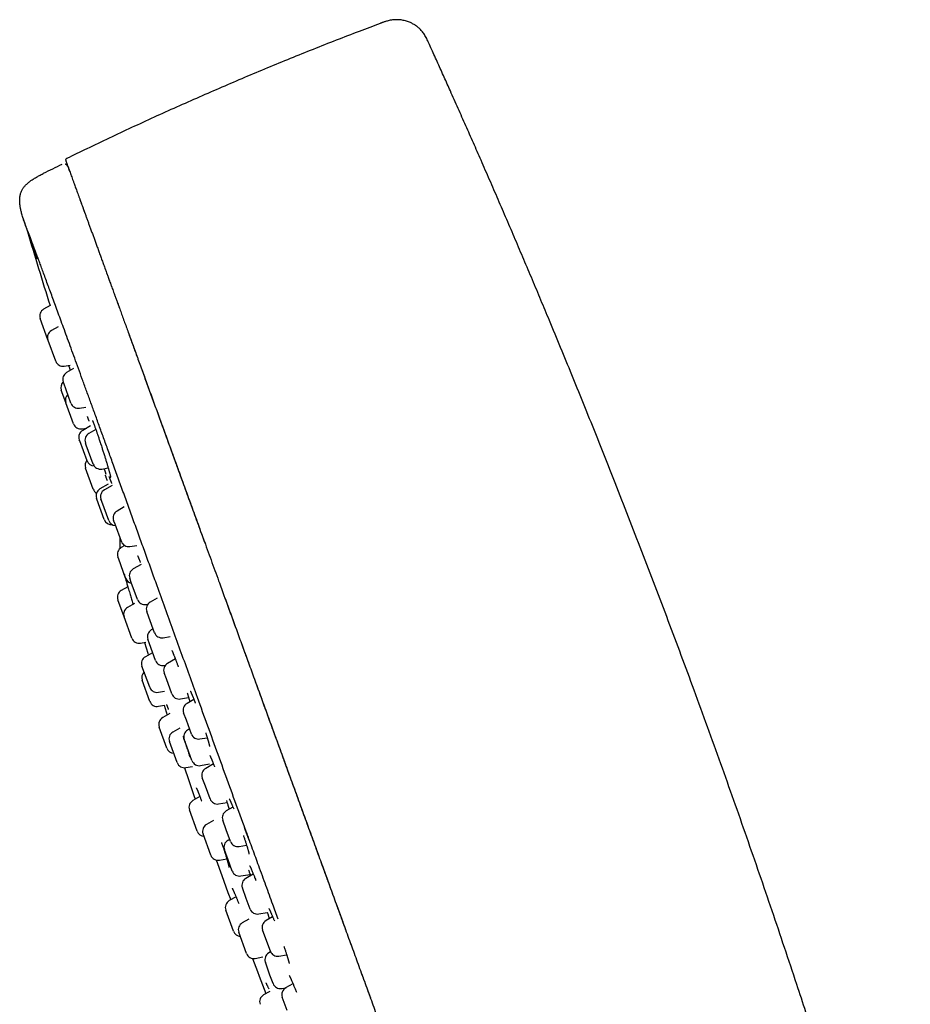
# Model space of a CAD drawing. Header units: millimetres. Extents: x 8 to 562, y 12 to 805.
# Tile 479 of 538: x 72 to 129, y 741 to 805. Entities that reach past the tile are written whole.
import ezdxf

# ---------------------------------------------------------------- set-up
doc = ezdxf.new("R2010")
doc.units = ezdxf.units.MM

msp = doc.modelspace()

# ---------------------------------------------------------------- linework, layer by layer
at = {"color": 7, "linetype": 'Continuous', "lineweight": 30}
for p, q in [((98.058, 803.344), (98.056, 803.349)), ((73.093, 794.9), (73.086, 794.896)), ((74.711, 795.336), (74.698, 795.361)), ((73.556, 786.383), (73.125, 786.134)), ((72.907, 785.527), (72.905, 785.53)), ((73.405, 784.157), (72.907, 785.527)), ((74.07, 785.005), (73.629, 784.75)), ((73.405, 784.157), (73.407, 784.152)), ((73.42, 784.117), (73.409, 784.146)), ((73.909, 782.774), (73.42, 784.117)), ((74.465, 782.452), (74.847, 782.52)), ((75.065, 782.296), (74.617, 782.036)), ((74.747, 782.502), (74.761, 782.455)), ((74.566, 780.091), (74.27, 780.903)), ((74.426, 781.351), (74.397, 781.432)), ((74.896, 780.06), (74.426, 781.351)), ((74.572, 780.073), (74.566, 780.091)), ((75.065, 778.718), (74.572, 780.073)), ((75.453, 779.738), (75.853, 779.809)), ((75.622, 778.397), (75.913, 778.448)), ((76.161, 778.591), (75.657, 778.3)), ((76.504, 778.358), (76.051, 778.096)), ((75.463, 777.626), (75.437, 777.696)), ((75.937, 776.324), (75.463, 777.626)), ((75.888, 777.336), (75.831, 777.492)), ((76.331, 776.119), (75.888, 777.336)), ((75.838, 775.863), (75.836, 775.87)), ((76.336, 774.497), (75.838, 775.863)), ((76.887, 775.798), (77.305, 775.872)), ((77.314, 774.819), (76.772, 774.506)), ((77.568, 774.74), (77.06, 774.447)), ((76.573, 773.845), (76.552, 773.902)), ((77.052, 772.529), (76.573, 773.845)), ((76.896, 773.689), (76.84, 773.843)), ((77.34, 772.47), (76.896, 773.689)), ((78.33, 773.344), (77.876, 773.081)), ((77.747, 772.226), (77.656, 772.477)), ((78.156, 771.105), (77.747, 772.226)), ((78.052, 771.39), (78.052, 770.641)), ((78.373, 770.844), (78.151, 770.717)), ((78.712, 770.783), (79.15, 770.86)), ((77.988, 769.959), (77.932, 770.113)), ((78.431, 768.74), (77.988, 769.959)), ((79.43, 769.627), (78.921, 769.333)), ((78.371, 768.877), (78.38, 768.851)), ((78.58, 768.183), (78.155, 767.944)), ((78.798, 768.464), (78.701, 768.729)), ((79.201, 767.356), (78.798, 768.464)), ((78.333, 766.232), (77.931, 767.337)), ((79.004, 767.091), (78.557, 766.839)), ((79.758, 767.035), (79.875, 767.056)), ((80.475, 767.446), (80.022, 767.184)), ((79.935, 766.218), (79.802, 766.58)), ((78.833, 764.859), (78.333, 766.232)), ((80.302, 765.208), (79.935, 766.218)), ((80.212, 765.456), (80.091, 765.386)), ((80.859, 764.886), (81.314, 764.966)), ((79.394, 764.539), (79.752, 764.606)), ((79.977, 764.492), (79.872, 764.782)), ((80.371, 763.409), (79.977, 764.492)), ((80.175, 763.916), (79.715, 763.657)), ((80.928, 763.088), (81.004, 763.101)), ((81.651, 763.515), (81.145, 763.223)), ((79.991, 761.677), (79.491, 763.05)), ((81.07, 762.22), (80.925, 762.619)), ((80.003, 760.767), (79.503, 762.14)), ((81.425, 761.246), (81.07, 762.22)), ((80.552, 761.357), (80.951, 761.431)), ((80.565, 760.447), (80.96, 760.521)), ((80.92, 760.514), (81.123, 759.881)), ((81.981, 760.925), (82.51, 761.018)), ((82.854, 760.89), (82.407, 760.632)), ((81.296, 759.977), (80.831, 759.716)), ((82.365, 759.541), (82.187, 760.028)), ((82.687, 758.655), (82.365, 759.541)), ((81.106, 757.737), (80.606, 759.109)), ((81.949, 759.041), (81.49, 758.782)), ((82.569, 758.98), (82.448, 758.911)), ((81.765, 756.802), (81.265, 758.175)), ((82.395, 757.85), (82.229, 758.307)), ((83.244, 758.334), (83.715, 758.417)), ((82.728, 756.934), (82.395, 757.85)), ((83.285, 756.612), (83.871, 756.716)), ((84.116, 756.721), (83.617, 756.432)), ((82.327, 756.482), (82.766, 756.564)), ((83.596, 755.282), (83.397, 755.828)), ((83.896, 754.455), (83.596, 755.282)), ((83.244, 754.608), (82.785, 754.349)), ((84.453, 754.134), (84.999, 754.23)), ((83.059, 752.369), (82.56, 753.742)), ((85.378, 753.93), (84.939, 753.676)), ((84.112, 753.053), (83.666, 752.802)), ((84.944, 752.453), (84.719, 753.072)), ((85.219, 751.699), (84.944, 752.453)), ((83.942, 750.822), (83.442, 752.195)), ((85.168, 751.839), (85.048, 751.77)), ((85.06, 750.526), (84.828, 751.166)), ((85.775, 751.378), (86.262, 751.464)), ((84.503, 750.502), (84.979, 750.591)), ((85.327, 749.793), (85.06, 750.526)), ((85.884, 749.471), (86.485, 749.577)), ((86.698, 749.594), (86.208, 749.311)), ((86.244, 748.005), (85.989, 748.707)), ((85.058, 748.402), (85.232, 747.926)), ((85.58, 748.122), (85.141, 747.875)), ((86.488, 747.334), (86.244, 748.005)), ((85.416, 745.895), (84.916, 747.268)), ((86.404, 746.675), (85.983, 746.438)), ((87.045, 747.013), (87.604, 747.111)), ((87.948, 746.831), (87.52, 746.584)), ((87.575, 745.226), (87.3, 745.98)), ((86.258, 744.458), (85.758, 745.831)), ((87.8, 744.607), (87.575, 745.226)), ((86.82, 744.138), (87.323, 744.232)), ((87.818, 744.564), (87.696, 744.493)), ((88.357, 744.286), (88.856, 744.374)), ((87.777, 743.063), (87.476, 743.889)), ((87.976, 742.516), (87.777, 743.063)), ((88.532, 742.195), (88.82, 742.246)), ((89.264, 742.502), (88.787, 742.227)), ((87.766, 742.005), (87.36, 741.777)), ((88.879, 740.766), (88.567, 741.623))]:
    msp.add_line(p, q, dxfattribs=at)
at = {"color": 7, "linetype": 'Continuous', "lineweight": 30, "flags": 128}
for points in [[(78.333, 769.008), (78.351, 768.948), (78.371, 768.877)], [(79.648, 764.586), (79.862, 763.89), (79.901, 763.761)], [(84.301, 750.506), (84.661, 749.499), (85.058, 748.402)]]:
    msp.add_lwpolyline(points, dxfattribs=at)
at = {"color": 7, "linetype": 'Continuous', "lineweight": 30}
for centre, radius, start, end in [((176.415, 587.517), 231.703, 116.15064, 116.48322), ((837.923, 1022.423), 800, 196.802782, 197.161217), ((73.375, 785.701), 0.5, 120, 200), ((73.879, 784.317), 0.5, 120, 200), ((74.378, 782.945), 0.5, 200, 280), ((74.867, 781.603), 0.5, 120, 200), ((74.74, 781.074), 0.5, 133.57587, 200), ((75.036, 780.262), 0.5, 133.57818, 200), ((75.366, 780.231), 0.5, 200, 280), ((75.535, 778.889), 0.5, 200, 280), ((75.907, 777.867), 0.5, 120, 200), ((76.301, 777.663), 0.5, 120, 200), ((76.306, 776.041), 0.5, 140, 200), ((76.407, 776.495), 0.5, 200, 268.90386), ((76.8, 776.29), 0.5, 200, 280), ((76.806, 774.668), 0.5, 200, 239.28121), ((77.022, 774.073), 0.5, 120, 200), ((77.31, 774.014), 0.5, 120, 200), ((78.126, 772.648), 0.5, 120, 200), ((77.522, 772.7), 0.5, 200, 275.41597), ((77.809, 772.641), 0.5, 200, 266.42182), ((78.401, 770.284), 0.5, 120, 200), ((78.626, 771.276), 0.5, 200, 280), ((79.171, 768.9), 0.5, 120, 200), ((78.901, 768.911), 0.5, 200, 260), ((78.401, 767.508), 0.5, 119.41476, 200), ((79.671, 767.527), 0.5, 200, 280), ((80.272, 766.751), 0.5, 120, 200), ((78.803, 766.403), 0.5, 119.41476, 200), ((80.341, 764.953), 0.5, 120, 200), ((80.772, 765.379), 0.5, 200, 280), ((79.302, 765.03), 0.5, 200, 280.58524), ((79.961, 763.221), 0.5, 119.41476, 200), ((80.841, 763.58), 0.5, 200, 280), ((81.395, 762.79), 0.5, 120, 200), ((79.973, 762.311), 0.5, 133.57818, 200), ((80.461, 761.848), 0.5, 200, 280.58524), ((81.895, 761.417), 0.5, 200, 280), ((80.473, 760.938), 0.5, 200, 280.65937), ((82.657, 760.199), 0.5, 120, 200), ((81.076, 759.28), 0.5, 119.34063, 200), ((81.735, 758.346), 0.5, 119.41476, 200), ((82.698, 758.478), 0.5, 120, 200), ((83.157, 758.826), 0.5, 200, 280), ((81.576, 757.908), 0.5, 200, 266.42182), ((82.235, 756.973), 0.5, 200, 280.58524), ((83.198, 757.105), 0.5, 200, 280), ((388.068, 858.688), 322.456, 198.48091, 198.86388), ((83.867, 755.999), 0.5, 120, 200), ((83.03, 753.913), 0.5, 119.34063, 200), ((84.366, 754.626), 0.5, 200, 280), ((85.189, 753.243), 0.5, 120, 200), ((83.529, 752.54), 0.5, 200, 266.42182), ((83.912, 752.366), 0.5, 119.41476, 200), ((85.298, 751.337), 0.5, 120, 200), ((85.689, 751.87), 0.5, 200, 280), ((84.412, 750.993), 0.5, 200, 280.58524), ((85.797, 749.964), 0.5, 200, 280), ((86.458, 748.878), 0.5, 120, 200), ((85.386, 747.439), 0.5, 119.34063, 200), ((86.958, 747.505), 0.5, 200, 280), ((87.77, 746.151), 0.5, 120, 200), ((85.886, 746.066), 0.5, 200, 266.42182), ((86.228, 746.002), 0.5, 119.41476, 200), ((88.27, 744.778), 0.5, 200, 280), ((86.728, 744.629), 0.5, 200, 280.58524), ((388.068, 858.688), 322.456, 200.80866, 201.24089), ((87.946, 744.06), 0.5, 120, 200), ((88.446, 742.687), 0.5, 200, 280), ((89.037, 741.794), 0.5, 120, 200), ((87.605, 741.341), 0.5, 119.34063, 200)]:
    msp.add_arc(centre, radius, start, end, dxfattribs=at)
for points, knots in [([(94.913, 804.625), (94.458, 804.454), (93.505, 804.094), (92.057, 803.534), (90.57, 802.947), (89.086, 802.35), (87.606, 801.743), (86.131, 801.125), (84.66, 800.497), (83.193, 799.859), (81.73, 799.211), (80.272, 798.553), (78.819, 797.885), (77.371, 797.207), (75.967, 796.538), (75.048, 796.091), (74.609, 795.877)], [0, 0, 0, 0, 0.0659085, 0.1382047, 0.2105103, 0.2828236, 0.3551429, 0.4274664, 0.4997924, 0.5721193, 0.6444452, 0.7167685, 0.7890874, 0.8614001, 0.9337051, 1, 1, 1, 1]), ([(98.056, 803.349), (98.033, 803.399), (97.989, 803.498), (97.919, 803.642), (97.846, 803.777), (97.768, 803.903), (97.687, 804.019), (97.603, 804.124), (97.516, 804.22), (97.428, 804.306), (97.34, 804.382), (97.247, 804.454), (97.151, 804.52), (97.052, 804.58), (96.958, 804.631), (96.855, 804.68), (96.739, 804.728), (96.606, 804.773), (96.469, 804.809), (96.329, 804.837), (96.185, 804.856), (96.04, 804.864), (95.898, 804.864), (95.762, 804.854), (95.629, 804.837), (95.498, 804.812), (95.369, 804.78), (95.258, 804.748), (95.164, 804.717), (95.103, 804.695), (95.061, 804.68), (95.035, 804.671), (95.002, 804.659), (94.961, 804.644), (94.93, 804.632), (94.912, 804.625)], [0, 0, 0, 0, 0.0435425, 0.0853535, 0.1255102, 0.1640502, 0.2009874, 0.2363141, 0.2700031, 0.3020108, 0.3322831, 0.3607613, 0.3937467, 0.4237384, 0.4507366, 0.4770597, 0.5127563, 0.5490716, 0.5859224, 0.6232221, 0.6608862, 0.6988384, 0.7360297, 0.7714525, 0.8051469, 0.8408966, 0.8748018, 0.9084599, 0.9307552, 0.9523992, 0.9589214, 0.9654197, 0.9740224, 0.9855497, 1, 1, 1, 1]), ([(129.217, 718.615), (129.157, 718.826), (128.976, 719.46), (128.672, 720.516), (128.304, 721.784), (127.934, 723.048), (127.56, 724.314), (127.16, 725.659), (126.731, 727.088), (126.273, 728.6), (125.808, 730.118), (125.308, 731.737), (124.772, 733.455), (124.2, 735.268), (123.624, 737.075), (123.044, 738.875), (122.461, 740.668), (121.807, 742.655), (121.079, 744.839), (120.275, 747.219), (119.461, 749.599), (118.636, 751.978), (117.8, 754.358), (116.954, 756.736), (116.097, 759.112), (115.245, 761.445), (114.398, 763.735), (113.557, 765.981), (112.708, 768.221), (111.852, 770.455), (110.989, 772.682), (110.18, 774.746), (109.426, 776.65), (108.728, 778.396), (108.023, 780.144), (107.31, 781.896), (106.589, 783.651), (105.922, 785.26), (105.312, 786.722), (104.761, 788.035), (104.207, 789.344), (103.653, 790.646), (103.099, 791.94), (102.545, 793.225), (101.991, 794.502), (101.457, 795.723), (100.944, 796.891), (100.45, 798.009), (99.952, 799.131), (99.485, 800.177), (99.049, 801.15), (98.645, 802.048), (98.313, 802.782), (98.117, 803.216), (98.057, 803.349)], [0, 0, 0, 0, 0.007256, 0.021905, 0.036495, 0.051065, 0.065654, 0.0803, 0.097676, 0.115168, 0.132749, 0.150392, 0.171437, 0.192486, 0.213492, 0.234418, 0.255272, 0.276072, 0.303879, 0.331673, 0.359499, 0.387373, 0.415286, 0.443226, 0.47118, 0.499137, 0.525696, 0.552237, 0.578748, 0.60522, 0.631648, 0.658059, 0.678826, 0.699627, 0.720481, 0.741408, 0.762415, 0.783464, 0.799251, 0.815016, 0.830741, 0.846406, 0.861991, 0.877477, 0.892871, 0.908213, 0.921707, 0.935225, 0.9488, 0.96246, 0.973274, 0.984173, 0.995175, 1, 1, 1, 1]), ([(74.608, 795.878), (74.603, 795.875), (74.592, 795.87), (74.577, 795.858), (74.564, 795.843), (74.555, 795.825), (74.55, 795.805), (74.549, 795.785), (74.553, 795.767), (74.558, 795.755), (74.56, 795.75)], [0, 0, 0, 0, 0.118439, 0.241072, 0.369511, 0.501889, 0.63366, 0.760703, 0.882048, 1, 1, 1, 1]), ([(74.559, 795.752), (74.559, 795.752), (74.558, 795.754), (74.561, 795.747), (74.567, 795.731), (74.577, 795.702), (74.592, 795.662), (74.611, 795.61), (74.633, 795.547), (74.66, 795.473), (74.691, 795.388), (74.727, 795.291), (74.767, 795.181), (74.811, 795.058), (74.861, 794.923), (74.914, 794.776), (74.972, 794.616), (75.035, 794.444), (75.095, 794.281), (75.149, 794.13), (75.198, 793.996), (75.25, 793.853), (75.306, 793.698), (75.366, 793.533), (75.43, 793.36), (75.495, 793.179), (75.564, 792.991), (75.637, 792.791), (75.714, 792.579), (75.791, 792.367), (75.868, 792.156), (75.943, 791.95), (76.021, 791.734), (76.103, 791.509), (76.189, 791.274), (76.277, 791.033), (76.366, 790.787), (76.457, 790.536), (76.552, 790.277), (76.65, 790.008), (76.75, 789.733), (76.851, 789.453), (76.955, 789.169), (77.062, 788.875), (77.172, 788.574), (77.284, 788.264), (77.398, 787.951), (77.513, 787.637), (77.627, 787.322), (77.745, 786.999), (77.865, 786.669), (77.988, 786.332), (78.113, 785.987), (78.241, 785.636), (78.371, 785.277), (78.504, 784.912), (78.639, 784.543), (78.774, 784.17), (78.912, 783.793), (79.051, 783.411), (79.198, 783.006), (79.354, 782.577), (79.519, 782.123), (79.687, 781.664), (79.856, 781.198), (80.028, 780.727), (80.201, 780.25), (80.377, 779.768), (80.557, 779.273), (80.742, 778.765), (80.931, 778.245), (81.122, 777.721), (81.314, 777.192), (81.508, 776.659), (81.709, 776.107), (81.918, 775.534), (82.133, 774.941), (82.35, 774.345), (82.568, 773.746), (82.787, 773.144), (83.007, 772.54), (83.236, 771.913), (83.472, 771.264), (83.717, 770.592), (83.962, 769.918), (84.208, 769.242), (84.494, 768.455), (84.821, 767.556), (85.189, 766.546), (85.558, 765.533), (85.927, 764.52), (86.296, 763.504), (86.677, 762.458), (87.069, 761.38), (87.473, 760.271), (87.877, 759.161), (88.281, 758.05), (88.684, 756.944), (89.084, 755.845), (89.482, 754.752), (89.88, 753.658), (90.281, 752.556), (90.685, 751.447), (91.091, 750.33), (91.498, 749.214), (91.904, 748.097), (92.31, 746.981), (92.716, 745.865), (93.122, 744.749), (93.528, 743.634), (93.934, 742.521), (94.339, 741.408), (94.743, 740.296), (95.148, 739.185), (95.552, 738.075), (95.913, 737.082), (96.232, 736.206), (96.509, 735.446), (96.785, 734.687), (97.061, 733.929), (97.336, 733.171), (97.612, 732.415), (97.886, 731.66), (98.154, 730.926), (98.414, 730.212), (98.666, 729.518), (98.917, 728.828), (99.168, 728.14), (99.417, 727.455), (99.665, 726.774), (99.894, 726.146), (100.104, 725.569), (100.295, 725.043), (100.485, 724.521), (100.674, 724.001), (100.862, 723.486), (101.048, 722.974), (101.233, 722.466), (101.416, 721.963), (101.597, 721.465), (101.777, 720.972), (101.954, 720.485), (102.129, 720.003), (102.302, 719.528), (102.469, 719.071), (102.628, 718.633), (102.781, 718.214), (102.931, 717.8), (103.079, 717.393), (103.225, 716.992), (103.373, 716.586), (103.523, 716.175), (103.673, 715.762), (103.82, 715.357), (103.964, 714.961), (104.104, 714.577), (104.24, 714.204), (104.371, 713.843), (104.5, 713.491), (104.625, 713.146), (104.748, 712.807), (104.869, 712.477), (104.986, 712.156), (105.099, 711.844), (105.209, 711.543), (105.315, 711.251), (105.418, 710.969), (105.517, 710.697), (105.612, 710.434), (105.704, 710.182), (105.792, 709.94), (105.877, 709.707), (105.958, 709.484), (106.038, 709.264), (106.118, 709.046), (106.196, 708.831), (106.27, 708.628), (106.34, 708.433), (106.384, 708.312), (106.407, 708.251)], [0, 0, 0, 0, 0.000001, 0.008782, 0.017563, 0.026344, 0.035124, 0.043904, 0.052527, 0.06115, 0.069774, 0.078397, 0.087199, 0.096001, 0.104803, 0.113602, 0.122401, 0.1312, 0.139999, 0.145748, 0.151497, 0.157247, 0.162997, 0.168746, 0.174495, 0.179915, 0.185335, 0.190756, 0.196177, 0.201598, 0.206115, 0.210633, 0.21515, 0.219668, 0.224187, 0.228705, 0.232964, 0.237223, 0.241481, 0.245739, 0.249997, 0.254094, 0.258192, 0.26229, 0.266388, 0.270486, 0.274584, 0.278449, 0.282313, 0.286177, 0.290041, 0.293905, 0.29777, 0.301635, 0.305498, 0.309361, 0.313223, 0.317016, 0.320809, 0.324602, 0.328396, 0.332708, 0.33702, 0.341332, 0.345645, 0.349959, 0.354272, 0.358586, 0.3629, 0.367418, 0.371935, 0.376451, 0.380967, 0.385483, 0.389999, 0.394926, 0.399854, 0.404783, 0.409711, 0.414639, 0.419567, 0.424494, 0.429915, 0.435336, 0.440757, 0.446178, 0.451599, 0.459666, 0.467731, 0.475797, 0.483864, 0.491931, 0.499998, 0.508779, 0.51756, 0.52634, 0.535121, 0.543901, 0.552525, 0.56115, 0.569774, 0.578398, 0.587198, 0.595998, 0.604798, 0.613598, 0.622399, 0.631199, 0.639999, 0.648799, 0.657598, 0.666397, 0.675197, 0.683999, 0.692801, 0.701601, 0.70765, 0.713699, 0.719749, 0.725799, 0.731849, 0.737897, 0.743944, 0.749992, 0.755593, 0.761195, 0.766798, 0.7724, 0.778001, 0.783601, 0.7892, 0.793598, 0.797997, 0.802395, 0.806794, 0.811194, 0.815596, 0.82, 0.824402, 0.828802, 0.833202, 0.837601, 0.841999, 0.846398, 0.850797, 0.854831, 0.858865, 0.862898, 0.866932, 0.870965, 0.874998, 0.879388, 0.883779, 0.88817, 0.892562, 0.896953, 0.901265, 0.905576, 0.909887, 0.914197, 0.918596, 0.922996, 0.927396, 0.931796, 0.936197, 0.940598, 0.945, 0.949401, 0.953802, 0.958202, 0.962601, 0.966999, 0.971398, 0.975797, 0.980638, 0.985479, 0.99032, 0.995161, 1, 1, 1, 1]), ([(71.798, 791.993), (71.784, 792.043), (71.756, 792.138), (71.719, 792.277), (71.686, 792.406), (71.659, 792.525), (71.636, 792.637), (71.618, 792.742), (71.601, 792.851), (71.588, 792.965), (71.579, 793.082), (71.577, 793.191), (71.58, 793.3), (71.59, 793.408), (71.607, 793.516), (71.633, 793.618), (71.666, 793.716), (71.707, 793.809), (71.754, 793.895), (71.805, 793.975), (71.861, 794.05), (71.924, 794.124), (71.995, 794.197), (72.075, 794.272), (72.165, 794.347), (72.256, 794.417), (72.35, 794.483), (72.444, 794.545), (72.546, 794.61), (72.65, 794.671), (72.755, 794.73), (72.859, 794.787), (72.972, 794.846), (73.05, 794.885), (73.091, 794.906)], [0, 0, 0, 0, 0.042685, 0.0818891, 0.1180411, 0.1515069, 0.1826015, 0.2115982, 0.2387366, 0.2734011, 0.3054309, 0.3352455, 0.3632171, 0.3945773, 0.424324, 0.4529453, 0.4809079, 0.5086672, 0.5366755, 0.561228, 0.5865923, 0.6130736, 0.6409938, 0.6706997, 0.7025721, 0.737038, 0.7656499, 0.7963429, 0.8294079, 0.8651794, 0.8954359, 0.9278197, 0.9625793, 1, 1, 1, 1]), ([(74.7, 795.362), (74.698, 795.364), (74.696, 795.368), (74.693, 795.376), (74.688, 795.383), (74.684, 795.39), (74.679, 795.398), (74.673, 795.406), (74.668, 795.414), (74.661, 795.422), (74.654, 795.43), (74.647, 795.437), (74.641, 795.444), (74.637, 795.448), (74.63, 795.454), (74.621, 795.462), (74.607, 795.473), (74.587, 795.487), (74.559, 795.502), (74.537, 795.513), (74.523, 795.516), (74.522, 795.516)], [0, 0, 0, 0, 0.1364252, 0.2603291, 0.3717345, 0.4706718, 0.5571837, 0.631334, 0.6932238, 0.743029, 0.7810935, 0.8082118, 0.8183252, 0.8268554, 0.8354416, 0.8504524, 0.8733806, 0.9043814, 0.9447662, 0.9966214, 1, 1, 1, 1]), ([(74.713, 795.33), (74.714, 795.325), (74.718, 795.316), (74.728, 795.287), (74.742, 795.248), (74.761, 795.197), (74.783, 795.137), (74.808, 795.069), (74.826, 795.017), (74.835, 794.993)], [0, 0, 0, 0, 0.146744, 0.293564, 0.440446, 0.587375, 0.734339, 0.872923, 1, 1, 1, 1]), ([(75.487, 793.202), (75.504, 793.155), (75.541, 793.054), (75.603, 792.885), (75.671, 792.696), (75.739, 792.509), (75.791, 792.367), (75.819, 792.291), (75.825, 792.274)], [0, 0, 0, 0, 0.175553, 0.380988, 0.586375, 0.791779, 0.95323, 1, 1, 1, 1]), ([(71.798, 791.993), (71.799, 791.991), (71.8, 791.989), (71.805, 791.972), (71.813, 791.947), (71.821, 791.926), (71.824, 791.916)], [0, 0, 0, 0, 0.279984, 0.559991, 0.779988, 1, 1, 1, 1]), ([(86.431, 751.785), (86.207, 752.401), (85.76, 753.633), (85.091, 755.48), (84.422, 757.326), (83.753, 759.171), (83.133, 760.883), (82.561, 762.463), (82.037, 763.91), (81.513, 765.356), (80.992, 766.8), (80.522, 768.101), (80.105, 769.257), (79.74, 770.267), (79.377, 771.27), (79.017, 772.266), (78.66, 773.253), (78.306, 774.232), (77.955, 775.201), (77.621, 776.124), (77.305, 776.996), (77.007, 777.818), (76.716, 778.621), (76.431, 779.405), (76.155, 780.166), (75.888, 780.902), (75.629, 781.614), (75.378, 782.304), (75.136, 782.972), (74.902, 783.612), (74.679, 784.226), (74.466, 784.808), (74.264, 785.361), (74.074, 785.882), (73.895, 786.371), (73.727, 786.83), (73.569, 787.26), (73.415, 787.68), (73.266, 788.082), (73.125, 788.466), (72.995, 788.817), (72.877, 789.137), (72.768, 789.427), (72.67, 789.692), (72.58, 789.931), (72.485, 790.182), (72.39, 790.433), (72.292, 790.692), (72.203, 790.925), (72.123, 791.135), (72.052, 791.32), (71.987, 791.49), (71.929, 791.641), (71.881, 791.767), (71.845, 791.862), (71.831, 791.898), (71.824, 791.915)], [0, 0, 0, 0, 0.02785, 0.055702, 0.083566, 0.111455, 0.139391, 0.161373, 0.183382, 0.205418, 0.22748, 0.249543, 0.265188, 0.280816, 0.296436, 0.312057, 0.327694, 0.343361, 0.359079, 0.374841, 0.38891, 0.402931, 0.416921, 0.430895, 0.444873, 0.458629, 0.472438, 0.486317, 0.500185, 0.514229, 0.528217, 0.542176, 0.55613, 0.570102, 0.58388, 0.597704, 0.611543, 0.625364, 0.641008, 0.656596, 0.672156, 0.687705, 0.703257, 0.718823, 0.734413, 0.750035, 0.773419, 0.796796, 0.820144, 0.84347, 0.86678, 0.890081, 0.91754, 0.945006, 0.972489, 1, 1, 1, 1]), ([(71.832, 791.895), (71.833, 791.891), (71.836, 791.883), (71.841, 791.87), (71.845, 791.857), (71.849, 791.844), (71.854, 791.831), (71.858, 791.818), (71.862, 791.806), (71.866, 791.794), (71.87, 791.784), (71.873, 791.774), (71.876, 791.765), (71.879, 791.757), (71.882, 791.749), (71.884, 791.741), (71.887, 791.732), (71.89, 791.724), (71.897, 791.704), (71.908, 791.671), (71.924, 791.623), (71.946, 791.557), (71.976, 791.47), (72.014, 791.357), (72.057, 791.229), (72.105, 791.086), (72.159, 790.927), (72.217, 790.756), (72.28, 790.572), (72.347, 790.375), (72.418, 790.165), (72.494, 789.943), (72.575, 789.708), (72.637, 789.527), (72.674, 789.42), (72.681, 789.4)], [0, 0, 0, 0, 0.0165146, 0.0321916, 0.0470304, 0.0610301, 0.0741902, 0.0862974, 0.0975935, 0.1080782, 0.1177509, 0.1257009, 0.1330031, 0.1396573, 0.1459724, 0.15232, 0.158701, 0.1651154, 0.1715631, 0.2027241, 0.2345198, 0.2663868, 0.3232913, 0.3801962, 0.4371016, 0.4980716, 0.5590421, 0.6200133, 0.6809852, 0.7419574, 0.8029299, 0.8639029, 0.9248762, 0.9858496, 1, 1, 1, 1]), ([(77.091, 788.797), (77.117, 788.723), (77.183, 788.541), (77.293, 788.241), (77.415, 787.906), (77.537, 787.57), (77.659, 787.235), (77.784, 786.891), (77.908, 786.551), (77.991, 786.322), (78.03, 786.214)], [0, 0, 0, 0, 0.095852, 0.235162, 0.374431, 0.502121, 0.629896, 0.757816, 0.885946, 1, 1, 1, 1]), ([(78.6, 784.65), (78.6, 784.648), (78.649, 784.515), (78.747, 784.244), (78.896, 783.837), (79.047, 783.422), (79.158, 783.116), (79.22, 782.946), (79.23, 782.918)], [0, 0, 0, 0, 0.003711, 0.241691, 0.479469, 0.716988, 0.954186, 1, 1, 1, 1]), ([(74.761, 782.455), (74.762, 782.454), (74.762, 782.451), (74.768, 782.433), (74.778, 782.404), (74.791, 782.363), (74.807, 782.31), (74.827, 782.248), (74.843, 782.197), (74.851, 782.172)], [0, 0, 0, 0, 0.142298, 0.285262, 0.429004, 0.571716, 0.713939, 0.85817, 1, 1, 1, 1]), ([(79.456, 782.299), (79.485, 782.218), (79.572, 781.979), (79.72, 781.573), (79.898, 781.084), (80.079, 780.587), (80.262, 780.084), (80.448, 779.573), (80.636, 779.056), (80.827, 778.532), (81.018, 778.005), (81.21, 777.477), (81.403, 776.949), (81.596, 776.419), (81.791, 775.882), (81.988, 775.34), (82.188, 774.792), (82.388, 774.242), (82.589, 773.69), (82.79, 773.138), (82.99, 772.588), (83.19, 772.039), (83.383, 771.507), (83.511, 771.157), (83.571, 770.991)], [0, 0, 0, 0, 0.023986, 0.070867, 0.117764, 0.164699, 0.211694, 0.258769, 0.305945, 0.353243, 0.400675, 0.447216, 0.493631, 0.539941, 0.586163, 0.633151, 0.680081, 0.726966, 0.773821, 0.820657, 0.866649, 0.912643, 0.958646, 1, 1, 1, 1]), ([(75.948, 779.185), (75.948, 779.185), (75.948, 779.185), (75.95, 779.181), (75.953, 779.174), (75.958, 779.163), (75.964, 779.146), (75.974, 779.122), (75.986, 779.089), (76.001, 779.05), (76.017, 779.005), (76.035, 778.955), (76.048, 778.916), (76.055, 778.896)], [0, 0, 0, 0, 0.042752, 0.101123, 0.166728, 0.239614, 0.319819, 0.425771, 0.53968, 0.653933, 0.767918, 0.881216, 1, 1, 1, 1]), ([(76.286, 778.935), (76.286, 778.935), (76.286, 778.934), (76.288, 778.929), (76.291, 778.922), (76.296, 778.912), (76.301, 778.9), (76.307, 778.885), (76.315, 778.866), (76.325, 778.843), (76.337, 778.812), (76.352, 778.775), (76.37, 778.729), (76.39, 778.675), (76.411, 778.618), (76.436, 778.551), (76.463, 778.474), (76.494, 778.388), (76.524, 778.304), (76.552, 778.221), (76.58, 778.142), (76.607, 778.062), (76.637, 777.974), (76.671, 777.873), (76.71, 777.759), (76.751, 777.635), (76.794, 777.503), (76.841, 777.362), (76.885, 777.226), (76.926, 777.097), (76.965, 776.978), (77.003, 776.857), (77.041, 776.738), (77.077, 776.622), (77.112, 776.512), (77.144, 776.408), (77.178, 776.298), (77.212, 776.185), (77.246, 776.072), (77.277, 775.968), (77.305, 775.873), (77.331, 775.785), (77.355, 775.702), (77.377, 775.622), (77.398, 775.546), (77.417, 775.476), (77.434, 775.413), (77.447, 775.359), (77.456, 775.321), (77.461, 775.296), (77.465, 775.281), (77.466, 775.272), (77.467, 775.267), (77.467, 775.268), (77.467, 775.268)], [0, 0, 0, 0, 0.007336, 0.020214, 0.031098, 0.039973, 0.049922, 0.06055, 0.07186, 0.08441, 0.098676, 0.114659, 0.132357, 0.151422, 0.170024, 0.187906, 0.212131, 0.234794, 0.255925, 0.275547, 0.293673, 0.311, 0.329117, 0.351339, 0.374738, 0.399325, 0.42512, 0.452149, 0.480414, 0.502334, 0.524867, 0.54801, 0.570977, 0.593264, 0.614874, 0.635813, 0.656082, 0.682072, 0.706888, 0.730544, 0.75305, 0.774721, 0.797013, 0.82011, 0.844005, 0.868688, 0.893849, 0.918852, 0.94365, 0.958199, 0.972069, 0.985257, 0.997687, 1, 1, 1, 1]), ([(77.045, 775.826), (77.046, 775.822), (77.052, 775.802), (77.062, 775.768), (77.075, 775.723), (77.088, 775.679), (77.1, 775.635), (77.111, 775.596), (77.121, 775.562), (77.128, 775.534), (77.134, 775.512), (77.138, 775.495), (77.141, 775.482), (77.142, 775.476), (77.143, 775.475), (77.143, 775.475), (77.143, 775.475)], [0, 0, 0, 0, 0.020811, 0.100134, 0.185254, 0.276181, 0.37293, 0.473923, 0.569832, 0.659142, 0.741603, 0.81714, 0.886589, 0.936872, 0.997233, 1, 1, 1, 1]), ([(77.105, 775.407), (77.105, 775.407), (77.105, 775.407), (77.107, 775.402), (77.11, 775.393), (77.116, 775.379), (77.124, 775.358), (77.136, 775.326), (77.151, 775.284), (77.169, 775.234), (77.19, 775.175), (77.21, 775.119), (77.223, 775.08), (77.229, 775.065)], [0, 0, 0, 0, 0.023882, 0.083836, 0.147189, 0.213518, 0.318618, 0.430513, 0.549282, 0.674484, 0.801323, 0.922233, 1, 1, 1, 1]), ([(77.351, 775.315), (77.351, 775.316), (77.35, 775.317), (77.352, 775.312), (77.356, 775.304), (77.362, 775.289), (77.372, 775.267), (77.383, 775.239), (77.397, 775.205), (77.412, 775.166), (77.429, 775.123), (77.446, 775.077), (77.463, 775.031), (77.48, 774.984), (77.499, 774.932), (77.514, 774.892), (77.523, 774.867), (77.524, 774.864)], [0, 0, 0, 0, 0.006446, 0.065621, 0.122107, 0.200823, 0.276477, 0.356245, 0.440257, 0.527632, 0.611883, 0.691689, 0.767036, 0.837912, 0.904992, 0.985421, 1, 1, 1, 1]), ([(79.209, 770.185), (79.208, 770.185), (79.208, 770.186), (79.211, 770.18), (79.214, 770.173), (79.22, 770.161), (79.227, 770.145), (79.235, 770.128), (79.242, 770.11), (79.25, 770.091), (79.26, 770.069), (79.271, 770.041), (79.285, 770.006), (79.303, 769.963), (79.322, 769.913), (79.344, 769.858), (79.365, 769.802), (79.38, 769.762), (79.387, 769.743)], [0, 0, 0, 0, 0.029328, 0.080632, 0.12846, 0.197667, 0.258119, 0.31302, 0.363171, 0.408674, 0.458462, 0.517987, 0.587256, 0.666271, 0.755035, 0.83646, 0.923994, 1, 1, 1, 1]), ([(78.371, 768.877), (78.372, 768.876), (78.373, 768.872), (78.382, 768.843), (78.395, 768.797), (78.414, 768.732), (78.439, 768.651), (78.468, 768.553), (78.501, 768.44), (78.539, 768.311), (78.581, 768.17), (78.627, 768.017), (78.675, 767.854), (78.723, 767.693), (78.769, 767.537), (78.813, 767.39), (78.857, 767.241), (78.892, 767.125), (78.911, 767.058), (78.916, 767.041)], [0, 0, 0, 0, 0.064501, 0.128957, 0.193511, 0.258638, 0.323488, 0.387819, 0.452153, 0.517014, 0.58243, 0.646912, 0.711045, 0.775421, 0.828288, 0.880255, 0.931641, 0.982769, 1, 1, 1, 1]), ([(84.754, 767.74), (84.77, 767.699), (84.866, 767.435), (85.086, 766.83), (85.415, 765.926), (85.787, 764.903), (86.132, 763.957), (86.352, 763.351), (86.448, 763.088)], [0, 0, 0, 0, 0.026943, 0.170937, 0.390897, 0.610852, 0.830736, 1, 1, 1, 1]), ([(81.426, 764.059), (81.426, 764.059), (81.426, 764.059), (81.431, 764.049), (81.437, 764.036), (81.445, 764.019), (81.454, 764), (81.463, 763.98), (81.473, 763.957), (81.485, 763.929), (81.501, 763.893), (81.52, 763.848), (81.541, 763.796), (81.563, 763.74), (81.587, 763.681), (81.611, 763.619), (81.635, 763.555), (81.662, 763.486), (81.69, 763.412), (81.72, 763.333), (81.749, 763.255), (81.777, 763.179), (81.804, 763.104), (81.826, 763.046), (81.838, 763.012), (81.841, 763.003)], [0, 0, 0, 0, 0.024949, 0.065563, 0.110283, 0.150184, 0.185603, 0.217815, 0.246919, 0.284356, 0.32804, 0.377986, 0.434212, 0.483731, 0.536421, 0.587843, 0.637368, 0.684989, 0.74183, 0.795685, 0.846552, 0.894428, 0.939403, 0.985451, 1, 1, 1, 1]), ([(86.824, 762.054), (86.852, 761.978), (87.001, 761.567), (87.273, 760.82), (87.639, 759.814), (88.006, 758.807), (88.395, 757.737), (88.808, 756.603), (89.244, 755.405), (89.68, 754.207), (90.116, 753.009), (90.552, 751.811), (90.975, 750.65), (91.384, 749.526), (91.779, 748.439), (92.175, 747.352), (92.472, 746.536), (92.637, 746.083), (92.67, 745.991)], [0, 0, 0, 0, 0.014178, 0.077117, 0.139962, 0.202732, 0.265455, 0.340072, 0.41464, 0.48917, 0.563672, 0.638154, 0.712628, 0.780183, 0.847746, 0.915322, 0.982919, 1, 1, 1, 1]), ([(82.417, 761.317), (82.425, 761.292), (82.442, 761.239), (82.465, 761.164), (82.488, 761.092), (82.508, 761.027), (82.526, 760.966), (82.544, 760.907), (82.56, 760.852), (82.575, 760.802), (82.586, 760.766), (82.592, 760.746), (82.593, 760.74)], [0, 0, 0, 0, 0.111786, 0.23613, 0.351884, 0.459019, 0.558682, 0.663347, 0.776353, 0.866145, 0.960535, 1, 1, 1, 1]), ([(82.619, 761.432), (82.619, 761.432), (82.619, 761.433), (82.62, 761.431), (82.623, 761.426), (82.626, 761.419), (82.632, 761.41), (82.638, 761.398), (82.644, 761.385), (82.651, 761.37), (82.66, 761.353), (82.669, 761.333), (82.68, 761.31), (82.691, 761.284), (82.703, 761.256), (82.715, 761.23), (82.725, 761.207), (82.733, 761.187), (82.74, 761.171), (82.747, 761.154), (82.756, 761.132), (82.769, 761.101), (82.786, 761.06), (82.806, 761.011), (82.828, 760.956), (82.851, 760.898), (82.874, 760.84), (82.897, 760.781), (82.92, 760.722), (82.936, 760.68), (82.944, 760.659)], [0, 0, 0, 0, 0.012081, 0.042142, 0.068352, 0.097354, 0.130592, 0.168033, 0.198617, 0.231303, 0.266104, 0.303032, 0.342104, 0.383325, 0.423731, 0.458907, 0.48882, 0.513477, 0.532886, 0.547816, 0.572617, 0.605804, 0.647351, 0.697225, 0.750458, 0.802314, 0.852808, 0.901955, 0.949769, 1, 1, 1, 1]), ([(81.071, 760.564), (81.071, 760.564), (81.071, 760.564), (81.075, 760.557), (81.079, 760.546), (81.086, 760.532), (81.093, 760.515), (81.101, 760.497), (81.109, 760.478), (81.117, 760.457), (81.128, 760.43), (81.141, 760.396), (81.158, 760.352), (81.178, 760.299), (81.193, 760.26), (81.201, 760.238), (81.201, 760.238)], [0, 0, 0, 0, 0.0534922, 0.1304554, 0.2064117, 0.2811336, 0.3516354, 0.4168947, 0.4768718, 0.5346033, 0.5987477, 0.6848807, 0.7810123, 0.887151, 0.9974255, 1, 1, 1, 1]), ([(83.618, 758.728), (83.627, 758.701), (83.644, 758.648), (83.667, 758.573), (83.69, 758.501), (83.711, 758.43), (83.732, 758.363), (83.749, 758.304), (83.764, 758.252), (83.777, 758.208), (83.787, 758.172), (83.795, 758.146), (83.8, 758.128), (83.804, 758.113), (83.808, 758.098), (83.813, 758.079), (83.819, 758.058), (83.825, 758.034), (83.832, 758.008), (83.84, 757.975), (83.849, 757.94), (83.856, 757.908), (83.861, 757.885), (83.865, 757.868), (83.867, 757.857), (83.868, 757.851), (83.868, 757.846), (83.869, 757.844), (83.869, 757.843), (83.869, 757.843), (83.869, 757.843)], [0, 0, 0, 0, 0.058983, 0.1127, 0.168087, 0.225155, 0.282316, 0.333692, 0.378738, 0.421677, 0.456677, 0.483741, 0.49944, 0.512383, 0.531996, 0.552208, 0.576943, 0.606189, 0.639933, 0.675216, 0.739798, 0.798158, 0.842824, 0.883051, 0.918802, 0.937779, 0.955215, 0.97452, 0.998765, 1, 1, 1, 1]), ([(82.145, 758.505), (82.146, 758.501), (82.161, 758.461), (82.188, 758.383), (82.23, 758.261), (82.277, 758.123), (82.328, 757.972), (82.379, 757.82), (82.429, 757.668), (82.478, 757.516), (82.525, 757.367), (82.559, 757.26), (82.576, 757.203), (82.579, 757.194)], [0, 0, 0, 0, 0.011073, 0.097589, 0.183799, 0.298309, 0.412389, 0.52609, 0.639472, 0.752613, 0.865617, 0.978411, 1, 1, 1, 1]), ([(83.884, 757.258), (83.884, 757.258), (83.884, 757.258), (83.886, 757.255), (83.888, 757.25), (83.892, 757.244), (83.897, 757.235), (83.902, 757.224), (83.909, 757.21), (83.917, 757.193), (83.927, 757.172), (83.938, 757.147), (83.95, 757.122), (83.959, 757.101), (83.967, 757.083), (83.973, 757.068), (83.98, 757.053), (83.987, 757.036), (83.998, 757.01), (84.014, 756.973), (84.035, 756.923), (84.06, 756.861), (84.09, 756.788), (84.125, 756.699), (84.159, 756.611), (84.183, 756.55), (84.192, 756.526)], [0, 0, 0, 0, 0.023697, 0.06277, 0.097064, 0.12653, 0.154205, 0.185324, 0.219985, 0.258193, 0.299952, 0.34961, 0.391822, 0.424294, 0.447045, 0.466245, 0.486439, 0.507626, 0.529803, 0.579627, 0.634585, 0.694754, 0.769469, 0.85096, 0.939259, 1, 1, 1, 1]), ([(83.009, 755.164), (83.009, 755.164), (83.008, 755.165), (83.011, 755.16), (83.015, 755.153), (83.021, 755.142), (83.028, 755.128), (83.036, 755.11), (83.047, 755.087), (83.058, 755.062), (83.07, 755.037), (83.08, 755.014), (83.091, 754.988), (83.104, 754.957), (83.12, 754.919), (83.138, 754.876), (83.158, 754.827), (83.179, 754.774), (83.202, 754.716), (83.228, 754.65), (83.257, 754.575), (83.292, 754.484), (83.326, 754.394), (83.35, 754.33), (83.359, 754.306)], [0, 0, 0, 0, 0.013359, 0.050333, 0.085183, 0.118482, 0.153924, 0.19659, 0.242685, 0.286942, 0.325641, 0.358769, 0.387556, 0.430241, 0.472894, 0.519445, 0.573278, 0.621592, 0.67457, 0.732212, 0.794517, 0.861489, 0.949, 1, 1, 1, 1]), ([(84.958, 754.359), (84.961, 754.349), (84.974, 754.309), (84.994, 754.245), (85.018, 754.167), (85.039, 754.099), (85.057, 754.038), (85.073, 753.985), (85.085, 753.946), (85.092, 753.92), (85.097, 753.903), (85.101, 753.888), (85.105, 753.875), (85.109, 753.862), (85.113, 753.847), (85.118, 753.829), (85.123, 753.809), (85.127, 753.794), (85.129, 753.787), (85.129, 753.786)], [0, 0, 0, 0, 0.040341, 0.163965, 0.279906, 0.388149, 0.488673, 0.581455, 0.666332, 0.700455, 0.732586, 0.76272, 0.790856, 0.816993, 0.847555, 0.888525, 0.939881, 0.99469, 1, 1, 1, 1]), ([(85.137, 754.467), (85.137, 754.468), (85.136, 754.468), (85.139, 754.464), (85.144, 754.455), (85.152, 754.441), (85.163, 754.42), (85.177, 754.392), (85.194, 754.356), (85.213, 754.315), (85.232, 754.272), (85.252, 754.229), (85.27, 754.187), (85.289, 754.143), (85.307, 754.099), (85.33, 754.045), (85.359, 753.977), (85.392, 753.894), (85.416, 753.836), (85.427, 753.807)], [0, 0, 0, 0, 0.011715, 0.056529, 0.107481, 0.163746, 0.218785, 0.29651, 0.368342, 0.43629, 0.505648, 0.562345, 0.617479, 0.666854, 0.71341, 0.760386, 0.839658, 0.92024, 1, 1, 1, 1]), ([(86.134, 752.604), (86.141, 752.585), (86.168, 752.509), (86.219, 752.371), (86.286, 752.187), (86.357, 751.992), (86.406, 751.859), (86.431, 751.79)], [0, 0, 0, 0, 0.0678145, 0.2811782, 0.5076506, 0.7472508, 1, 1, 1, 1]), ([(84.643, 751.631), (84.644, 751.628), (84.66, 751.583), (84.688, 751.501), (84.726, 751.387), (84.762, 751.28), (84.795, 751.18), (84.825, 751.088), (84.852, 751.003), (84.877, 750.925), (84.899, 750.854), (84.919, 750.789), (84.938, 750.728), (84.955, 750.671), (84.972, 750.616), (84.988, 750.561), (85.004, 750.505), (85.02, 750.447), (85.037, 750.387), (85.053, 750.327), (85.069, 750.269), (85.082, 750.217), (85.092, 750.173), (85.101, 750.136), (85.108, 750.103), (85.113, 750.075), (85.116, 750.055), (85.118, 750.044), (85.119, 750.036), (85.12, 750.031), (85.121, 750.026), (85.121, 750.024), (85.121, 750.024), (85.121, 750.024)], [0, 0, 0, 0, 0.004335, 0.056918, 0.106895, 0.154281, 0.199089, 0.241327, 0.281002, 0.318118, 0.352675, 0.384671, 0.414783, 0.444809, 0.474828, 0.504904, 0.537236, 0.572903, 0.611631, 0.652757, 0.696233, 0.741759, 0.778376, 0.814924, 0.851394, 0.887764, 0.921939, 0.93765, 0.952449, 0.966339, 0.979382, 0.994202, 1, 1, 1, 1]), ([(86.057, 752.089), (86.067, 752.059), (86.088, 751.998), (86.118, 751.908), (86.151, 751.811), (86.183, 751.713), (86.214, 751.615), (86.242, 751.528), (86.267, 751.448), (86.29, 751.374), (86.311, 751.305), (86.33, 751.239), (86.348, 751.177), (86.364, 751.121), (86.377, 751.073), (86.388, 751.03), (86.398, 750.99), (86.405, 750.96), (86.41, 750.939), (86.413, 750.924), (86.415, 750.911), (86.417, 750.9), (86.418, 750.894), (86.418, 750.893), (86.418, 750.893)], [0, 0, 0, 0, 0.047619, 0.09954, 0.149175, 0.21181, 0.270416, 0.325006, 0.376137, 0.426707, 0.477119, 0.527488, 0.579607, 0.634285, 0.67805, 0.724405, 0.774048, 0.827913, 0.85641, 0.885933, 0.916184, 0.944439, 0.978004, 1, 1, 1, 1]), ([(86.433, 751.778), (86.499, 751.597), (86.632, 751.236), (86.83, 750.693), (87.04, 750.117), (87.261, 749.509), (87.417, 749.082), (87.494, 748.868)], [0, 0, 0, 0, 0.186681, 0.373358, 0.560014, 0.780013, 1, 1, 1, 1]), ([(86.396, 749.845), (86.401, 749.831), (86.415, 749.789), (86.437, 749.724), (86.461, 749.649), (86.484, 749.581), (86.501, 749.527), (86.511, 749.497), (86.514, 749.487)], [0, 0, 0, 0, 0.103973, 0.322434, 0.525465, 0.714098, 0.907444, 1, 1, 1, 1]), ([(86.459, 750.132), (86.459, 750.132), (86.458, 750.133), (86.461, 750.127), (86.466, 750.119), (86.472, 750.107), (86.48, 750.093), (86.489, 750.074), (86.499, 750.053), (86.51, 750.03), (86.521, 750.007), (86.531, 749.985), (86.543, 749.959), (86.558, 749.926), (86.576, 749.884), (86.597, 749.837), (86.62, 749.781), (86.647, 749.718), (86.677, 749.645), (86.71, 749.566), (86.745, 749.477), (86.785, 749.377), (86.825, 749.276), (86.852, 749.207), (86.864, 749.176)], [0, 0, 0, 0, 0.011761, 0.046418, 0.080844, 0.115123, 0.149768, 0.188803, 0.228394, 0.26616, 0.29999, 0.329862, 0.356732, 0.399988, 0.447789, 0.497383, 0.545433, 0.607071, 0.666005, 0.727057, 0.793178, 0.864398, 0.940746, 1, 1, 1, 1]), ([(85.329, 748.673), (85.329, 748.673), (85.329, 748.674), (85.332, 748.668), (85.337, 748.659), (85.345, 748.646), (85.352, 748.631), (85.361, 748.614), (85.372, 748.593), (85.383, 748.57), (85.395, 748.545), (85.406, 748.52), (85.416, 748.498), (85.425, 748.48), (85.432, 748.464), (85.439, 748.449), (85.447, 748.431), (85.457, 748.408), (85.469, 748.381), (85.488, 748.338), (85.512, 748.281), (85.542, 748.211), (85.571, 748.142), (85.599, 748.074), (85.628, 748.005), (85.658, 747.931), (85.689, 747.853), (85.721, 747.773), (85.743, 747.719), (85.753, 747.692)], [0, 0, 0, 0, 0.0132519, 0.0501744, 0.0858169, 0.1214061, 0.1538133, 0.1880351, 0.2240747, 0.2619329, 0.2993682, 0.3317851, 0.3590267, 0.3810772, 0.3979261, 0.4130775, 0.4322932, 0.4556571, 0.4831682, 0.5147694, 0.5784588, 0.6376654, 0.6923851, 0.7426235, 0.7905133, 0.8418316, 0.8969155, 0.9482166, 1, 1, 1, 1]), ([(87.494, 748.868), (87.568, 748.665), (87.716, 748.259), (87.921, 747.694), (88.111, 747.172), (88.226, 746.853), (88.284, 746.694)], [0, 0, 0, 0, 0.28001, 0.560009, 0.780011, 1, 1, 1, 1]), ([(87.701, 747.369), (87.701, 747.369), (87.701, 747.369), (87.701, 747.368), (87.703, 747.366), (87.704, 747.363), (87.707, 747.359), (87.712, 747.351), (87.717, 747.34), (87.724, 747.328), (87.731, 747.315), (87.74, 747.297), (87.751, 747.276), (87.764, 747.249), (87.779, 747.216), (87.795, 747.183), (87.808, 747.153), (87.818, 747.131), (87.827, 747.112), (87.833, 747.097), (87.841, 747.08), (87.852, 747.057), (87.866, 747.023), (87.886, 746.977), (87.91, 746.921), (87.938, 746.855), (87.966, 746.789), (87.993, 746.722), (88.024, 746.647), (88.046, 746.593), (88.059, 746.561)], [0, 0, 0, 0, 0.011501, 0.033627, 0.049184, 0.06281, 0.077536, 0.10968, 0.146114, 0.172448, 0.203178, 0.23869, 0.279005, 0.324143, 0.374124, 0.427939, 0.461244, 0.489021, 0.511251, 0.527923, 0.541438, 0.569251, 0.60412, 0.646047, 0.704692, 0.76356, 0.820524, 0.875497, 0.928353, 1, 1, 1, 1]), ([(87.599, 747.128), (87.607, 747.105), (87.624, 747.05), (87.646, 746.98), (87.666, 746.915), (87.682, 746.864), (87.696, 746.819), (87.707, 746.781), (87.715, 746.751), (87.722, 746.729), (87.726, 746.714), (87.728, 746.707), (87.729, 746.704)], [0, 0, 0, 0, 0.13347, 0.325977, 0.443273, 0.564283, 0.681098, 0.780149, 0.861138, 0.924018, 0.975194, 1, 1, 1, 1]), ([(92.937, 745.258), (92.947, 745.231), (92.992, 745.108), (93.037, 744.985), (93.072, 744.888)], [0, 0, 0, 0, 0.212233, 1, 1, 1, 1]), ([(88.674, 744.916), (88.681, 744.893), (88.702, 744.834), (88.734, 744.74), (88.77, 744.636), (88.802, 744.538), (88.831, 744.45), (88.856, 744.372), (88.878, 744.304), (88.897, 744.244), (88.913, 744.193), (88.926, 744.148), (88.936, 744.117), (88.942, 744.095), (88.947, 744.077), (88.954, 744.056), (88.962, 744.027), (88.971, 743.995), (88.98, 743.963), (88.988, 743.933), (88.994, 743.909), (88.999, 743.888), (89.004, 743.871), (89.007, 743.857), (89.01, 743.842), (89.013, 743.827), (89.015, 743.817), (89.016, 743.812), (89.016, 743.809), (89.017, 743.807), (89.017, 743.806), (89.017, 743.806), (89.017, 743.806)], [0, 0, 0, 0, 0.039858, 0.102294, 0.169379, 0.231936, 0.289979, 0.343518, 0.392557, 0.437093, 0.477135, 0.512782, 0.545199, 0.557181, 0.572805, 0.593912, 0.620484, 0.657279, 0.695892, 0.731553, 0.764276, 0.794075, 0.820963, 0.844951, 0.866049, 0.90658, 0.940281, 0.951666, 0.962224, 0.976745, 0.997175, 1, 1, 1, 1]), ([(89.021, 743.039), (89.021, 743.038), (89.022, 743.037), (89.029, 743.024), (89.038, 743.007), (89.05, 742.984), (89.061, 742.961), (89.07, 742.942), (89.079, 742.925), (89.086, 742.909), (89.092, 742.896), (89.098, 742.882), (89.106, 742.867), (89.115, 742.846), (89.127, 742.82), (89.141, 742.788), (89.157, 742.751), (89.181, 742.697), (89.212, 742.625), (89.249, 742.536), (89.287, 742.446), (89.324, 742.356), (89.362, 742.264), (89.401, 742.166), (89.443, 742.062), (89.472, 741.988), (89.486, 741.952)], [0, 0, 0, 0, 0.034593, 0.073629, 0.128623, 0.179289, 0.210632, 0.239043, 0.263315, 0.283427, 0.299364, 0.313002, 0.330744, 0.353124, 0.380147, 0.411817, 0.448119, 0.485854, 0.558494, 0.62734, 0.692363, 0.753555, 0.811342, 0.871634, 0.936316, 1, 1, 1, 1]), ([(93.715, 743.12), (93.722, 743.103), (93.775, 742.958), (93.827, 742.813), (93.874, 742.685)], [0, 0, 0, 0, 0.120281, 1, 1, 1, 1]), ([(87.506, 742.564), (87.507, 742.564), (87.507, 742.563), (87.512, 742.555), (87.517, 742.546), (87.522, 742.536), (87.527, 742.526), (87.535, 742.512), (87.546, 742.49), (87.562, 742.457), (87.582, 742.415), (87.606, 742.365), (87.631, 742.31), (87.66, 742.248), (87.681, 742.2), (87.692, 742.174)], [0, 0, 0, 0, 0.047685, 0.120041, 0.180009, 0.227374, 0.264607, 0.302929, 0.385243, 0.475365, 0.57824, 0.680408, 0.780865, 0.878745, 1, 1, 1, 1]), ([(94.099, 742.066), (94.102, 742.058), (94.16, 741.898), (94.218, 741.738), (94.274, 741.586)], [0, 0, 0, 0, 0.046977, 1, 1, 1, 1])]:
    msp.add_open_spline(points, degree=3, knots=knots, dxfattribs=at)

doc.saveas('drawing.dxf')
